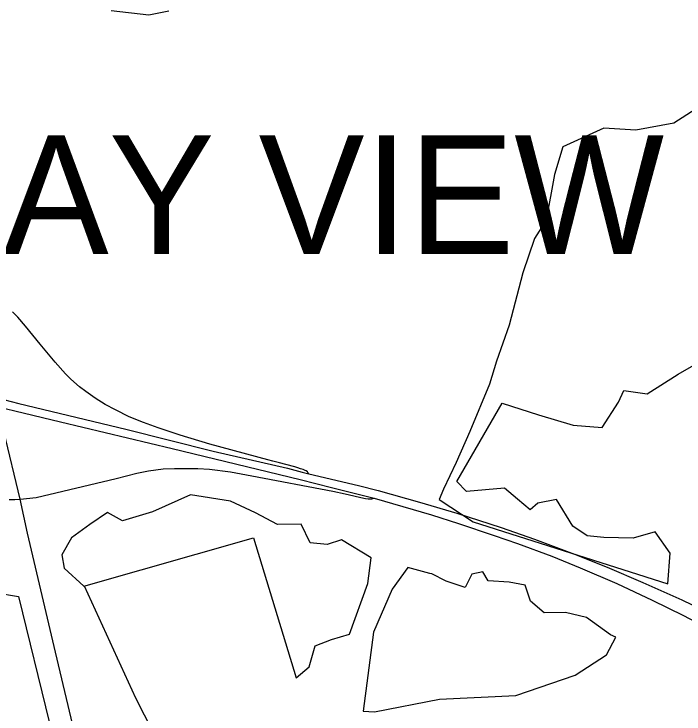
# Model space of a CAD drawing. Extents: x 0 to 34, y 0 to 22.
# Drawn here: x 6.7881 to 7.0555, y 16.3794 to 16.6587 of the extents above; entities that cross this region are included whole.
import ezdxf

# ---------------------------------------------------------------- set-up
doc = ezdxf.new("R2010")
doc.units = 0
for name, color, linetype in [('GM_X_Corporation_Text', 7, 'Continuous'), ('GM_X_Interchange_Ramps', 7, 'Continuous'), ('GM_X_Minor_Lake', 7, 'Continuous'), ('GM_X_Minor_River', 7, 'Continuous'), ('GM_X_State_Route', 7, 'Continuous')]:
    doc.layers.add(name, color=color, linetype=linetype)

msp = doc.modelspace()

# ---------------------------------------------------------------- linework, layer by layer
at = {"layer": 'GM_X_Interchange_Ramps'}
for points in [[(6.9058, 16.47517), (6.90542, 16.4757), (6.90518, 16.47596), (6.90466, 16.47636), (6.90433, 16.47655), (6.90355, 16.47689), (6.90242, 16.47727), (6.90142, 16.47757), (6.90015, 16.47796), (6.89662, 16.47895), (6.89402, 16.47961), (6.89139, 16.48032), (6.88942, 16.48085), (6.8663, 16.48705), (6.85445, 16.49059), (6.84563, 16.49351), (6.83982, 16.49563), (6.8341, 16.498), (6.82853, 16.50069), (6.82446, 16.50292), (6.8205, 16.50534), (6.8167, 16.508), (6.81426, 16.5099), (6.8108, 16.51299), (6.80861, 16.51516), (6.80445, 16.51974), (6.79853, 16.5269), (6.79268, 16.53413), (6.78962, 16.53767), (6.78744, 16.53984)], [(6.79051, 16.46508), (6.79687, 16.46572), (6.82885, 16.47336), (6.83712, 16.47543), (6.84174, 16.47638), (6.84763, 16.47718), (6.85208, 16.47734), (6.85701, 16.47734), (6.86147, 16.47734), (6.86608, 16.47702), (6.87452, 16.47607), (6.88295, 16.47448), (6.91529, 16.46829), (6.92023, 16.46723), (6.92767, 16.46553), (6.92843, 16.46539), (6.9295, 16.46522), (6.93001, 16.4652), (6.93041, 16.46521), (6.93085, 16.46526), (6.93127, 16.46538), (6.93182, 16.46554)], [(6.78621, 16.46492), (6.78844, 16.46492), (6.79051, 16.46508)]]:
    msp.add_lwpolyline(points, dxfattribs=at)
at = {"layer": 'GM_X_Minor_Lake'}
for points in [[(6.82545, 16.45974), (6.81829, 16.45498), (6.81102, 16.44971), (6.80716, 16.44289), (6.80808, 16.43756), (6.81601, 16.43046), (6.88368, 16.44973), (6.90076, 16.39387), (6.90593, 16.39821), (6.90827, 16.40656), (6.91476, 16.40917), (6.922, 16.41121), (6.92938, 16.4315), (6.9306, 16.44176), (6.91886, 16.44889), (6.91314, 16.44703), (6.9063, 16.44765), (6.90274, 16.4551), (6.89323, 16.45498), (6.88451, 16.45961), (6.87447, 16.46425), (6.85851, 16.46684), (6.84343, 16.46011), (6.84198, 16.45966)], [(6.84198, 16.45966), (6.83142, 16.4564), (6.82545, 16.45974)], [(6.94522, 16.43785), (6.93906, 16.42915), (6.93152, 16.41209), (6.92748, 16.38055), (6.93204, 16.38032), (6.95795, 16.38526), (6.98839, 16.38674), (7.01204, 16.39493), (7.02465, 16.40301), (7.02832, 16.41002), (7.02623, 16.41099), (7.01658, 16.41791), (7.00823, 16.41987), (6.99967, 16.41975), (6.99419, 16.42435), (6.99214, 16.43084), (6.98569, 16.43203), (6.97732, 16.43247), (6.97525, 16.4361), (6.97087, 16.43518), (6.96817, 16.42988), (6.96058, 16.43241), (6.9549, 16.4353), (6.9541, 16.43551)], [(6.9541, 16.43551), (6.94522, 16.43785)]]:
    msp.add_lwpolyline(points, dxfattribs=at)
at = {"layer": 'GM_X_Minor_River'}
for points in [[(6.82686, 16.66012), (6.84187, 16.6583), (6.84987, 16.65995)], [(7.06185, 16.62183), (7.05153, 16.61506), (7.03629, 16.61232), (7.02356, 16.61318), (7.00714, 16.60569), (7.00383, 16.59469), (7.00046, 16.57646), (6.99584, 16.56907), (6.99117, 16.55542), (6.98569, 16.53454), (6.98064, 16.52012), (6.97791, 16.51101), (6.96997, 16.49205), (6.96455, 16.47973), (6.95952, 16.46912), (6.95778, 16.46495), (6.97141, 16.4561), (7.04902, 16.43136)], [(6.98908, 16.4651), (6.98387, 16.46951), (6.96865, 16.4681), (6.96487, 16.47212), (6.98298, 16.50337), (6.9974, 16.49869), (7.01126, 16.49459), (7.02286, 16.49375), (7.0294, 16.50378), (7.03152, 16.50851), (7.04084, 16.50711), (7.05326, 16.51501), (7.06032, 16.51914)], [(7.04902, 16.43136), (7.05006, 16.44352), (7.04404, 16.45212), (7.03527, 16.44953), (7.02348, 16.44981), (7.01683, 16.45043), (7.01115, 16.45427), (7.00457, 16.46498), (6.99714, 16.46351), (6.99408, 16.46087), (6.98908, 16.4651)], [(6.81609, 16.43048), (6.8366, 16.3858), (6.8471, 16.36518)], [(6.77086, 16.42946), (6.78992, 16.42628), (6.90123, 15.97144), (6.90964, 15.87456)]]:
    msp.add_lwpolyline(points, dxfattribs=at)
at = {"layer": 'GM_X_State_Route'}
msp.add_line((6.79051, 16.46508), (6.78396, 16.49224), dxfattribs=at)
for points in [[(6.78072, 16.50566), (6.79005, 16.50333), (6.83271, 16.49301), (6.86752, 16.48432), (6.89724, 16.47745), (6.90306, 16.47594), (6.9058, 16.47517), (6.92561, 16.4706), (6.93347, 16.46853), (6.94995, 16.46396), (6.96484, 16.45948), (6.98259, 16.45374), (6.9958, 16.44915), (7.01182, 16.44316), (7.02481, 16.43798), (7.03912, 16.4319), (7.05472, 16.4249), (7.06735, 16.41888)], [(6.77967, 16.50241), (6.78162, 16.50195), (6.78836, 16.50033), (6.8066, 16.49602), (6.85124, 16.48529), (6.90232, 16.47299), (6.91483, 16.46971), (6.93182, 16.46554), (6.95471, 16.45889), (6.96549, 16.45544), (6.97969, 16.45062), (6.98908, 16.44744), (7.00276, 16.44235), (7.01406, 16.43774), (7.02871, 16.43145), (7.04278, 16.42484), (7.05531, 16.41863), (7.06769, 16.41212)], [(6.80466, 16.40407), (6.79347, 16.4515), (6.79051, 16.46508)], [(6.91681, 15.87542), (6.91628, 15.88088), (6.91467, 15.89749), (6.91075, 15.94436), (6.90957, 15.95518), (6.90825, 15.96443), (6.9066, 15.97362), (6.9043, 15.98427), (6.87713, 16.09922), (6.86204, 16.16272), (6.85411, 16.19597), (6.84489, 16.23532), (6.83798, 16.26403), (6.81965, 16.34113), (6.81273, 16.36984), (6.80466, 16.40407)]]:
    msp.add_lwpolyline(points, dxfattribs=at)

# ---------------------------------------------------------------- texts
at = {"layer": 'GM_X_Corporation_Text'}
msp.add_text('BAY VIEW', height=0.047348, rotation=0, dxfattribs=at).set_placement((6.74146, 16.56286))

doc.saveas('drawing.dxf')
